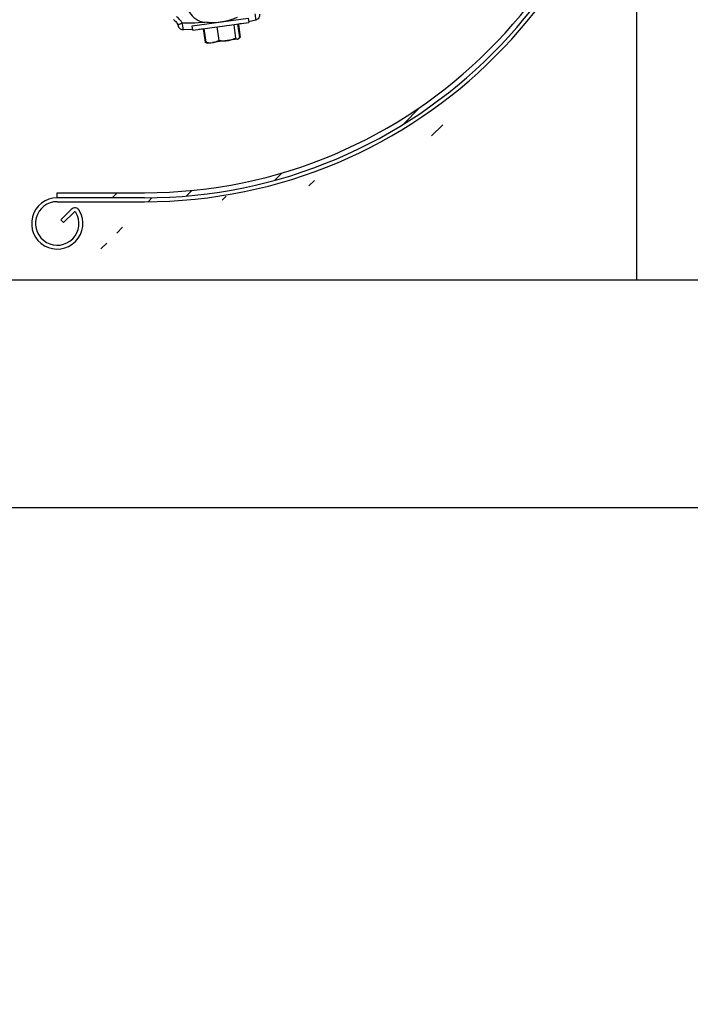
# Model space of a CAD drawing. Header units: inches. Extents: x 170 to 284, y 215 to 248.
# Tile 666 of 1056: x 211.012 to 211.571, y 243.428 to 244.25. Entities that reach past the tile are written whole.
import ezdxf

# ---------------------------------------------------------------- set-up
doc = ezdxf.new("R2010")
doc.units = ezdxf.units.IN
doc.header["$LTSCALE"] = 0.25
doc.header["$MEASUREMENT"] = 0
doc.layers.add('ANNOTATIONS', color=1, linetype='Continuous')
doc.layers.add('LH FRONT OF HOOD', color=7, linetype='Continuous')
doc.styles.add('ARIAL', font='arial.ttf', dxfattribs={"height": 0.09375})
doc.dimstyles.new('STANDARD$0', dxfattribs={"dimtxt": 0.09375, "dimasz": 0.09375, "dimexe": 0.03125, "dimexo": 0.046875, "dimgap": 0.09, "dimtad": 0, "dimtih": 1, "dimtoh": 1, "dimdec": 4, "dimzin": 0, "dimdsep": 46, "dimtxsty": 'ARIAL', "dimcen": 0.09, "dimadec": 0, "dimazin": 0, "dimtfac": 1, "dimtdec": 4, "dimtofl": 0, "dimtmove": 0, "dimatfit": 1, "dimfxl": 1, "dimtolj": 1, "dimtzin": 0, "dimarcsym": 0})

# ---------------------------------------------------------------- blocks, each defined once
blk = doc.blocks.new('*D56')
at = {"layer": 'ANNOTATIONS', "color": 0, "lineweight": -2, "transparency": 16777216}
for p, q in [((210.81258, 243.84274), (212.25303, 243.84274)), ((212.22178, 243.74899), (212.22178, 242.02881)), ((212.22178, 239.87378), (212.22178, 241.59395)), ((211.49125, 239.78003), (212.25303, 239.78003))]:
    blk.add_line(p, q, dxfattribs=at)
at = {"layer": 'ANNOTATIONS', "color": 0, "transparency": 16777216}
for points in [[(212.20615, 243.74899), (212.2374, 243.74899), (212.22178, 243.84274)], [(212.20615, 239.87378), (212.2374, 239.87378), (212.22178, 239.78003)]]:
    blk.add_solid(points, dxfattribs=at)
at = {"layer": 'defpoints', "color": 0, "transparency": 16777216}
for p in [(210.76571, 243.84274), (211.44438, 239.78003), (212.22178, 239.78003)]:
    blk.add_point(p, dxfattribs=at)
at = {"layer": 'ANNOTATIONS', "color": 0, "transparency": 16777216, "insert": (212.22178, 241.81138), "char_height": 0.09375, "attachment_point": 5, "style": 'ARIAL'}
blk.add_mtext('\\A1;OPENING\\PHEIGHT', dxfattribs=at)
blk = doc.blocks.new('*D57')
at = {"layer": 'ANNOTATIONS', "color": 0, "lineweight": -2, "transparency": 16777216}
for p, q in [((211.57349, 244.92629), (212.90801, 244.92629)), ((212.87676, 244.83254), (212.87676, 242.57059)), ((212.87676, 239.87378), (212.87676, 242.13573)), ((212.41159, 239.78003), (212.90801, 239.78003))]:
    blk.add_line(p, q, dxfattribs=at)
at = {"layer": 'ANNOTATIONS', "color": 0, "transparency": 16777216}
for points in [[(212.86114, 244.83254), (212.89239, 244.83254), (212.87676, 244.92629)], [(212.86114, 239.87378), (212.89239, 239.87378), (212.87676, 239.78003)]]:
    blk.add_solid(points, dxfattribs=at)
at = {"layer": 'defpoints', "color": 0, "transparency": 16777216}
for p in [(211.52661, 244.92629), (212.36472, 239.78003), (212.87676, 239.78003)]:
    blk.add_point(p, dxfattribs=at)
at = {"layer": 'ANNOTATIONS', "color": 0, "transparency": 16777216, "insert": (212.87676, 242.35316), "char_height": 0.09375, "attachment_point": 5, "style": 'ARIAL'}
blk.add_mtext('\\A1;TOTAL\\PHEIGHT', dxfattribs=at)

msp = doc.modelspace()

# ---------------------------------------------------------------- hatches: boundary and pattern name
at = {"layer": 'LH FRONT OF HOOD'}
h = msp.add_hatch(dxfattribs=at)
h.set_pattern_fill('ANSI31', color=256, scale=0.342412, style=0)
h.set_pattern_definition([(45, (200.789666, 238.187647), (-0.03026527, 0.03026527), [])])
edge = h.paths.add_edge_path(flags=0)
edge.add_arc((211.07631, 244.07987), 0.0214, 90, 390.52249, ccw=False)
edge.add_line((211.07631, 244.10127), (211.14907, 244.10127))
edge.add_arc((211.14907, 244.51217), 0.41089, 270, 450)
edge.add_line((211.14907, 244.92306), (210.66541, 244.92306))
edge.add_arc((210.66541, 244.92734), 0.00428, 180, 270, ccw=False)
edge.add_line((210.66113, 244.92734), (210.66113, 244.97014))
edge.add_arc((210.66541, 244.97014), 0.00428, 360, 540, ccw=False)
edge.add_line((210.66969, 244.97014), (210.66969, 244.92734))
edge.add_line((210.66969, 244.92734), (210.66646, 244.92734))
edge.add_line((210.66646, 244.92734), (210.66646, 244.97014))
edge.add_arc((210.66541, 244.97014), 0.00105, 360, 540)
edge.add_line((210.66436, 244.97014), (210.66436, 244.92734))
edge.add_arc((210.66541, 244.92734), 0.00105, 180, 270)
edge.add_line((210.66541, 244.92629), (211.14907, 244.92629))
edge.add_arc((211.14907, 244.51217), 0.41413, 270, 450, ccw=False)
edge.add_line((211.14907, 244.09804), (211.07631, 244.09804))
edge.add_arc((211.07631, 244.07987), 0.01817, 450, 750.52249)
edge.add_arc((211.09105, 244.08856), 0.00105, 390.52249, 495)
edge.add_line((211.09031, 244.08931), (211.08162, 244.08061))
edge.add_line((211.08162, 244.08061), (211.07933, 244.0829))
edge.add_line((211.07933, 244.0829), (211.08803, 244.09159))
edge.add_arc((211.09105, 244.08856), 0.00428, 390.52249, 495, ccw=False)
h = msp.add_hatch(dxfattribs=at)
h.set_pattern_fill('ANSI31', color=256, scale=0.342412, style=0)
h.set_pattern_definition([(45, (200.756314, 238.187647), (-0.03026527, 0.03026527), [])])
edge = h.paths.add_edge_path(flags=0)
edge.add_line((211.11572, 244.91878), (210.7733, 244.91878))
edge.add_line((210.7733, 244.91878), (210.7733, 244.92306))
edge.add_line((210.7733, 244.92306), (211.11572, 244.92306))
edge.add_arc((211.11572, 244.51217), 0.41089, 270, 450, ccw=False)
edge.add_line((211.11572, 244.10127), (211.04295, 244.10127))
edge.add_line((211.04295, 244.10127), (211.04295, 244.10555))
edge.add_line((211.04295, 244.10555), (211.11572, 244.10555))
edge.add_arc((211.11572, 244.51217), 0.40661, 270, 450)

# ---------------------------------------------------------------- linework, layer by layer
at = {"layer": 'ANNOTATIONS'}
for p, q in [((211.32657, 244.03279), (212.26417, 244.03279)), ((210.76571, 243.84274), (212.26417, 243.84274))]:
    msp.add_line(p, q, dxfattribs=at)
at = {"layer": 'LH FRONT OF HOOD'}
for p, q in [((211.52661, 244.03279), (211.52661, 244.46052)), ((211.15563, 244.24486), (211.20229, 244.25115)), ((211.15613, 244.24116), (211.15563, 244.24486)), ((211.15613, 244.24116), (211.20279, 244.24745)), ((211.17047, 244.24686), (211.17038, 244.24755)), ((211.17617, 244.24386), (211.17768, 244.23265)), ((211.18735, 244.24984), (211.18744, 244.24915)), ((211.19022, 244.24576), (211.19173, 244.23454)), ((211.1935, 244.2462), (211.19502, 244.23498)), ((211.19414, 244.24629), (211.19566, 244.23507)), ((211.20229, 244.25115), (211.20279, 244.24745)), ((211.20867, 244.24959), (211.2027, 244.24813)), ((211.15606, 244.24169), (211.14819, 244.24148)), ((211.16477, 244.24232), (211.16628, 244.23111)), ((211.16541, 244.24241), (211.16692, 244.23119)), ((211.16628, 244.23111), (211.16766, 244.23072)), ((211.16657, 244.23103), (211.16628, 244.23111)), ((211.16804, 244.23038), (211.16654, 244.231)), ((211.16804, 244.23047), (211.16692, 244.23119)), ((211.1684, 244.23024), (211.16804, 244.23038)), ((211.1684, 244.23024), (211.17246, 244.23078)), ((211.18486, 244.23246), (211.17246, 244.23078)), ((211.19353, 244.23363), (211.18486, 244.23246)), ((211.19385, 244.23367), (211.19353, 244.23363)), ((211.19415, 244.23391), (211.19385, 244.23367)), ((211.19544, 244.2349), (211.19415, 244.23391)), ((211.19522, 244.23475), (211.1954, 244.23488)), ((211.04295, 244.10555), (211.11572, 244.10555)), ((211.04295, 244.10127), (211.04295, 244.10555)), ((211.11572, 244.10127), (211.04295, 244.10127)), ((211.04295, 244.09804), (211.11572, 244.09804)), ((211.05468, 244.09159), (211.04598, 244.0829)), ((211.04827, 244.08061), (211.05696, 244.08931)), ((211.04598, 244.0829), (211.04827, 244.08061)), ((210.92546, 244.03279), (211.52661, 244.03279))]:
    msp.add_line(p, q, dxfattribs=at)
at = {"layer": 'LH FRONT OF HOOD', "flags": 128}
msp.add_lwpolyline([(211.14819, 244.24147), (211.14815, 244.24176), (211.148, 244.24287), (211.14772, 244.24475), (211.14733, 244.24699), (211.14733, 244.24699), (211.14733, 244.24699)], dxfattribs=at)
at = {"layer": 'LH FRONT OF HOOD'}
for centre, radius, start, end in [((211.11572, 244.51217), 0.41413, 270, 90), ((211.11572, 244.51217), 0.41089, 270, 90), ((211.11572, 244.51217), 0.40661, 270, 90), ((211.16897, 244.26621), 0.01876, 206.86321, 254.3969), ((211.17193, 244.30013), 0.05259, 261.24731, 294.11739), ((211.04295, 244.07987), 0.0214, 90, 30.52249), ((211.04295, 244.07987), 0.01817, 90, 30.52249), ((211.0577, 244.08856), 0.00428, 30.52249, 135), ((211.0577, 244.08856), 0.00105, 30.52249, 135)]:
    msp.add_arc(centre, radius, start, end, dxfattribs=at)
for points, knots in [([(211.14733, 244.24699), (211.14688, 244.24778), (211.14564, 244.24999), (211.14363, 244.25159), (211.14235, 244.25262)], [0, 0, 0, 0, 0.359377, 1, 1, 1, 1]), ([(211.20779, 244.25468), (211.20794, 244.25392), (211.20824, 244.25239), (211.20855, 244.25067), (211.2087, 244.24967), (211.20866, 244.24967), (211.20865, 244.24967)], [0, 0, 0, 0, 0.2719163, 0.5472624, 0.8231805, 1, 1, 1, 1]), ([(211.21189, 244.25447), (211.2119, 244.25395), (211.21194, 244.25288), (211.21127, 244.25136), (211.21014, 244.25014), (211.20915, 244.24975), (211.20867, 244.24957)], [0, 0, 0, 0, 0.241586, 0.499681, 0.757909, 1, 1, 1, 1]), ([(211.1399, 244.24998), (211.14079, 244.24926), (211.14219, 244.24813), (211.14305, 244.24661), (211.14336, 244.24605)], [0, 0, 0, 0, 0.638604, 1, 1, 1, 1]), ([(211.14336, 244.24605), (211.14345, 244.24586), (211.14355, 244.24564), (211.14372, 244.24526), (211.14386, 244.2449), (211.14395, 244.24461), (211.14396, 244.24458), (211.14396, 244.24457)], [0, 0, 0, 0, 0.211159, 0.235822, 0.502714, 0.779054, 1, 1, 1, 1]), ([(211.14819, 244.24148), (211.14809, 244.24147), (211.14761, 244.24142), (211.14681, 244.24164), (211.14592, 244.24204), (211.14523, 244.24256), (211.14473, 244.2431), (211.14438, 244.2436), (211.14417, 244.24401), (211.14405, 244.2443), (211.144, 244.24446), (211.14398, 244.24452), (211.14397, 244.24454), (211.14397, 244.24454), (211.14397, 244.24455), (211.14397, 244.24455)], [0, 0, 0, 0, 0.056521, 0.254046, 0.427355, 0.579498, 0.710446, 0.818551, 0.901251, 0.956416, 0.985043, 0.990353, 0.993469, 0.996722, 1, 1, 1, 1]), ([(211.16891, 244.24785), (211.16521, 244.24757), (211.15803, 244.24701), (211.15083, 244.247), (211.14733, 244.24699)], [0, 0, 0, 0, 0.513988, 1, 1, 1, 1]), ([(211.19638, 244.24659), (211.19573, 244.24641), (211.195, 244.24621), (211.19425, 244.24608), (211.19417, 244.24607)], [0, 0, 0, 0, 0.893084, 1, 1, 1, 1]), ([(211.16481, 244.24205), (211.1643, 244.24199), (211.16308, 244.24185), (211.16186, 244.24184), (211.16115, 244.24184)], [0, 0, 0, 0, 0.421019, 1, 1, 1, 1]), ([(211.16692, 244.23119), (211.16784, 244.231), (211.16969, 244.23059), (211.17153, 244.23072), (211.17246, 244.23078)], [0, 0, 0, 0, 0.495458, 1, 1, 1, 1]), ([(211.17246, 244.23078), (211.17258, 244.2308), (211.17355, 244.23094), (211.17534, 244.23144), (211.1769, 244.23224), (211.17768, 244.23265)], [0, 0, 0, 0, 0.070092, 0.530785, 1, 1, 1, 1]), ([(211.17768, 244.23265), (211.17887, 244.23248), (211.18126, 244.23215), (211.18365, 244.23235), (211.18486, 244.23246)], [0, 0, 0, 0, 0.495458, 1, 1, 1, 1]), ([(211.18486, 244.23246), (211.18503, 244.23248), (211.18629, 244.23266), (211.18863, 244.23323), (211.19069, 244.2341), (211.19173, 244.23454)], [0, 0, 0, 0, 0.070092, 0.530785, 1, 1, 1, 1]), ([(211.19173, 244.23454), (211.1922, 244.23414), (211.19282, 244.2336), (211.19339, 244.23362), (211.19353, 244.23363)], [0, 0, 0, 0, 0.753694, 1, 1, 1, 1]), ([(211.19353, 244.23363), (211.19394, 244.23382), (211.19447, 244.23407), (211.19491, 244.23481), (211.19502, 244.23498)], [0, 0, 0, 0, 0.770638, 1, 1, 1, 1])]:
    msp.add_open_spline(points, degree=3, knots=knots, dxfattribs=at)
msp.add_open_spline([(211.14733, 244.24699), (211.14684, 244.24678), (211.14587, 244.24634), (211.14461, 244.24596), (211.14367, 244.24582), (211.14346, 244.24598), (211.14336, 244.24605)], degree=3, dxfattribs=at)

# ---------------------------------------------------------------- dimensions: what is measured, and where the dimension line sits
at = {"layer": 'ANNOTATIONS'}
for base, p1, p2, text, picture, middle in [((212.87676, 239.78003), (211.52661, 244.92629), (212.36472, 239.78003), 'TOTAL\\PHEIGHT', '*D57', (212.87676, 242.35316)), ((212.22178, 239.78003), (210.76571, 243.84274), (211.44438, 239.78003), 'OPENING\\PHEIGHT', '*D56', (212.22178, 241.81138))]:
    dim = msp.add_linear_dim(base=base, p1=p1, p2=p2, angle=90, text=text, dimstyle='STANDARD$0', dxfattribs=at)
    dim.commit()
    dim.dimension.update_dxf_attribs({"geometry": picture, "text_midpoint": middle})

doc.saveas('drawing.dxf')
